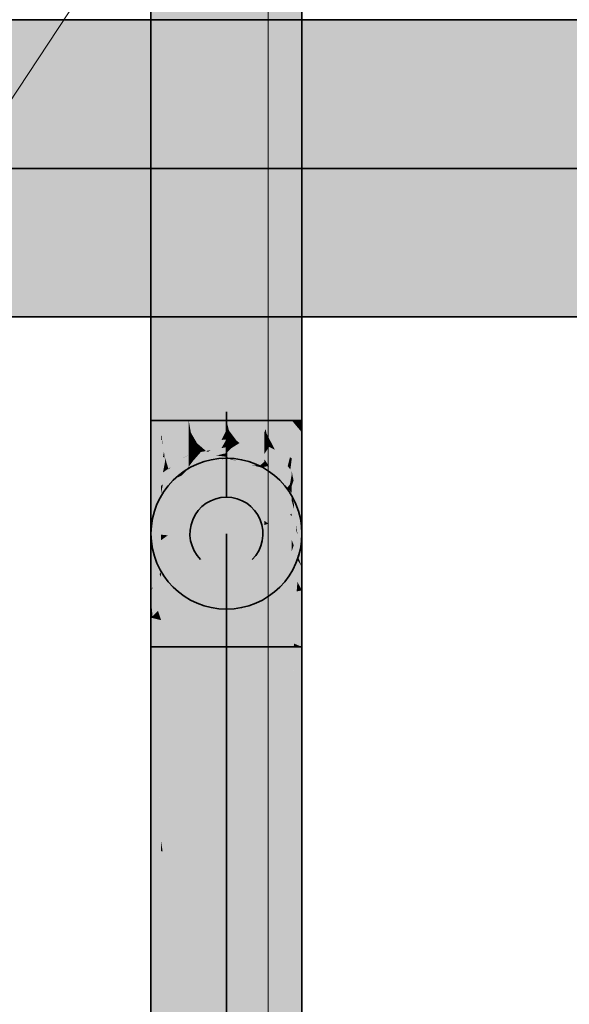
# Model space of a CAD drawing. Extents: x -459 to 541, y -543 to 550.
# Tile 457 of 577: x 158.37 to 162.89, y 323.02 to 331.11. Entities that reach past the tile are written whole.
import ezdxf
from ezdxf.lldxf.tags import DXFTag

# ---------------------------------------------------------------- set-up
doc = ezdxf.new("R2010")
doc.units = 0
doc.layers.get('0').update_dxf_attribs({"lineweight": 35})
for name, color, linetype, lineweight in [('0-Shading', 7, 'Continuous', 35), ('5_UG-BESTAND', 7, 'Continuous', 25), ('5_UG-NEU', 7, 'Continuous', 25)]:
    doc.layers.add(name, color=color, linetype=linetype, lineweight=lineweight)
doc.layers.add('H_Ruecklauf', color=5, linetype='Continuous', lineweight=35, true_color=0x0000ff)
doc.layers.add('H_Vorlauf', color=1, linetype='Continuous', lineweight=35, true_color=0xff0000)
tags = doc.linetypes.add('PUNKT2_S9', pattern=[0.0005, 0, -0.0005]).pattern_tags.tags
tags[6:7] = [DXFTag(74, 4), DXFTag(75, 0), DXFTag(340, '0'), DXFTag(46, 1.0), DXFTag(50, 0.0), DXFTag(44, 0.0), DXFTag(45, 0.0)]
tags[4:5] = [DXFTag(74, 4), DXFTag(75, 0), DXFTag(340, '0'), DXFTag(46, 1.0), DXFTag(50, 0.0), DXFTag(44, 0.0), DXFTag(45, 0.0)]
tags = doc.linetypes.add('STRICHPUNKT2_S5', pattern=[0.01, 0.008, -0.001, 0, -0.001]).pattern_tags.tags
tags[10:11] = [DXFTag(74, 4), DXFTag(75, 0), DXFTag(340, '0'), DXFTag(46, 1.0), DXFTag(50, 0.0), DXFTag(44, 0.0), DXFTag(45, 0.0)]
tags[8:9] = [DXFTag(74, 4), DXFTag(75, 0), DXFTag(340, '0'), DXFTag(46, 1.0), DXFTag(50, 0.0), DXFTag(44, 0.0), DXFTag(45, 0.0)]
tags[6:7] = [DXFTag(74, 4), DXFTag(75, 0), DXFTag(340, '0'), DXFTag(46, 1.0), DXFTag(50, 0.0), DXFTag(44, 0.0), DXFTag(45, 0.0)]
tags[4:5] = [DXFTag(74, 4), DXFTag(75, 0), DXFTag(340, '0'), DXFTag(46, 1.0), DXFTag(50, 0.0), DXFTag(44, 0.0), DXFTag(45, 0.0)]

# ---------------------------------------------------------------- blocks, each defined once
blk = doc.blocks.new('Shading-A07ALAKV1N', base_point=(152.5692, 260.2956))
at = {"layer": '0-Shading', "color": 174, "true_color": 0x0000a0}
for points in [[(159.5323, 328.1647), (159.5195, 332.8233), (159.4492, 327.8152), (159.4492, 332.8566)], [(160.6893, 327.8152), (160.6755, 332.8712), (160.6062, 328.2026), (160.6062, 332.8359)], [(160.6755, 332.8712), (160.6893, 327.8152), (160.6893, 332.8781)], [(159.5195, 332.8233), (159.5323, 328.1647), (159.5323, 332.8173)], [(159.5323, 328.1647), (159.4492, 327.8152), (159.4758, 327.8152)], [(159.4758, 327.8152), (159.5323, 327.8152), (159.5323, 328.1647)], [(160.6893, 327.8152), (160.6062, 328.2026), (160.6696, 327.8152)], [(160.6062, 328.2026), (160.6062, 327.8152), (160.6696, 327.8152)], [(159.4492, 327.8152), (159.4492, 327.6805), (159.4758, 327.8152)], [(159.4492, 327.6805), (159.4492, 327.5745), (159.5323, 327.8152), (159.5323, 327.6548)], [(159.4492, 327.6805), (159.5323, 327.8152), (159.4758, 327.8152)], [(160.6062, 327.8152), (160.6893, 327.7164), (160.6696, 327.8152)], [(160.6062, 327.8152), (160.6062, 327.6548), (160.6893, 327.7164), (160.6893, 327.5745)], [(160.6893, 327.7164), (160.6893, 327.8152), (160.6696, 327.8152)], [(159.5068, 326.2515), (159.4618, 326.208), (159.5323, 326.175), (159.4646, 326.192)], [(159.5323, 326.175), (159.5323, 326.2762), (159.5068, 326.2515)], [(160.6062, 326.2762), (160.6062, 326.0901), (160.6324, 326.2508)], [(160.6324, 326.2508), (160.6062, 326.0901), (160.6428, 326.2408), (160.6345, 326.1262)], [(160.6345, 326.1262), (160.6893, 326.1959), (160.6428, 326.2408)], [(159.4537, 326.2003), (159.4492, 326.1959), (159.4542, 326.1947)], [(159.4542, 326.1947), (159.4492, 326.1959), (159.473, 325.9552), (159.4492, 325.9552)], [(159.4646, 326.192), (159.4618, 326.208), (159.4542, 326.1947), (159.4537, 326.2003)], [(159.5068, 325.9552), (159.4646, 326.192), (159.473, 325.9552), (159.4542, 326.1947)], [(159.5323, 326.175), (159.4646, 326.192), (159.5323, 325.9552), (159.5068, 325.9552)], [(160.6893, 325.9552), (160.6893, 326.1959), (160.624, 325.9832), (160.6345, 326.1262)], [(160.6345, 326.1262), (160.6062, 326.0901), (160.622, 325.9552), (160.6062, 325.9552)], [(160.624, 325.9832), (160.622, 325.9552), (160.624, 325.9552)], [(160.6893, 325.9552), (160.624, 325.9832), (160.624, 325.9552)], [(159.4513, 325.3278), (159.4492, 325.9552), (159.4492, 325.3279)], [(159.4964, 325.3243), (159.473, 325.9552), (159.4513, 325.3278), (159.4492, 325.9552)], [(159.4743, 325.944), (159.473, 325.9552), (159.497, 325.3242), (159.4964, 325.3243)], [(159.5323, 325.4412), (159.5323, 325.8368), (159.473, 325.9552), (159.5068, 325.9552)], [(159.5323, 324.3578), (159.5323, 325.4412), (159.4743, 325.944)], [(159.5323, 325.8368), (159.5323, 325.9552), (159.5068, 325.9552)], [(160.6062, 325.8075), (160.6073, 325.4637), (160.622, 325.9552), (160.624, 325.9552)], [(160.622, 325.9552), (160.6062, 325.9552), (160.6062, 325.8075)], [(160.624, 325.9552), (160.618, 325.777), (160.6893, 325.9552), (160.6893, 325.8415)], [(160.6893, 325.8415), (160.618, 325.777), (160.6077, 325.3391), (160.6073, 325.4637)], [(160.6893, 325.8415), (160.6077, 325.3391), (160.6893, 325.5015)], [(160.6073, 325.4637), (160.6062, 325.8075), (160.6062, 325.4317)], [(160.6893, 325.5015), (160.6077, 325.3391), (160.6893, 325.1148), (160.6092, 324.8443)], [(160.6062, 325.4317), (160.6062, 325.3362), (160.6073, 325.4637), (160.6077, 325.3391)], [(160.6077, 325.3391), (160.6062, 325.3362), (160.6092, 324.8443), (160.6062, 324.834)], [(159.4492, 325.3279), (159.4492, 324.9503), (159.4513, 325.3278), (159.4526, 324.9466)], [(159.5129, 324.8802), (159.4964, 325.3243), (159.4526, 324.9466), (159.4513, 325.3278)], [(159.497, 325.3242), (159.4964, 325.3243), (159.5132, 324.8798), (159.5129, 324.8802)], [(160.6893, 325.1148), (160.6092, 324.8443), (160.6893, 324.578), (160.6114, 324.1471)], [(159.4526, 324.9466), (159.4492, 324.9503), (159.4542, 324.4613), (159.4492, 324.473)], [(159.4526, 324.9466), (159.5323, 324.3578), (159.5129, 324.8802)], [(159.4526, 324.9466), (159.4542, 324.4613), (159.5323, 324.3578), (159.5323, 324.2781)], [(159.5129, 324.8802), (159.5323, 324.3578), (159.5132, 324.8798)], [(160.6092, 324.8443), (160.6062, 324.834), (160.6114, 324.1471), (160.6062, 324.118)], [(160.6893, 324.578), (160.6114, 324.1471), (160.6893, 323.5446), (160.6157, 322.8029)], [(159.4492, 324.473), (159.4492, 300.1744), (159.4542, 324.4613), (159.5323, 300.9228)], [(159.4542, 324.4613), (159.5323, 300.9228), (159.5323, 324.2781)], [(160.6114, 324.1471), (160.6062, 324.118), (160.6157, 322.8029), (160.6062, 322.707)], [(160.6893, 323.5446), (160.6157, 322.8029), (160.6893, 318.9577), (160.6334, 317.1997)]]:
    blk.add_solid(points, dxfattribs=at)
at = {"layer": '0-Shading', "color": 172, "true_color": 0x0000d9}
for points in [[(159.5323, 332.8173), (159.5323, 328.1647), (159.7592, 332.7913), (159.7592, 328.5464)], [(160.6062, 332.8359), (160.3793, 332.8021), (160.586, 328.2352), (160.3793, 332.5246)], [(160.6062, 332.8359), (160.586, 328.2352), (160.6062, 328.2026)], [(160.3793, 332.5246), (160.3793, 328.5683), (160.586, 328.2352)], [(160.586, 328.2352), (160.3793, 328.5683), (160.6062, 327.8152), (160.3793, 327.8152)], [(159.5323, 328.1647), (159.5323, 327.8152), (159.7592, 328.5464), (159.7592, 327.8152)], [(160.6062, 328.2026), (160.586, 328.2352), (160.6062, 327.8152)], [(159.6442, 327.8152), (159.5323, 327.8152), (159.7592, 327.7135), (159.5399, 327.6567)], [(159.5374, 327.7091), (159.5323, 327.8152), (159.5323, 327.6548)], [(159.6442, 327.8152), (159.7592, 327.7135), (159.7592, 327.7298)], [(159.7592, 327.8152), (159.6442, 327.8152), (159.7592, 327.7298)], [(160.3793, 327.8152), (160.3984, 327.7085), (160.6062, 327.8152), (160.6062, 327.6548)], [(160.3918, 327.7452), (160.3793, 327.8152), (160.3793, 327.7135)], [(159.5399, 327.6567), (159.5374, 327.7091), (159.5323, 327.6548)], [(160.3984, 327.7085), (160.3918, 327.7452), (160.3793, 327.7135)], [(159.5323, 326.2762), (159.5323, 326.175), (159.7592, 326.3349), (159.7592, 326.0229)], [(160.3793, 326.3349), (160.3793, 326.1363), (160.5325, 326.2952)], [(160.3793, 326.1363), (160.6062, 326.2762), (160.5325, 326.2952)], [(160.6062, 326.2762), (160.3793, 326.1363), (160.5325, 325.9552), (160.3793, 325.9552)], [(160.6062, 326.2762), (160.5325, 325.9552), (160.6062, 326.0901)], [(159.5323, 326.175), (159.5323, 325.9552), (159.7592, 326.0229), (159.7592, 325.9552)], [(160.5325, 325.9552), (160.6062, 325.9552), (160.6062, 326.0901)], [(159.7592, 325.5897), (159.7592, 325.9552), (159.5323, 325.8368), (159.5323, 325.9552)], [(160.3793, 325.7226), (160.6062, 325.9552), (160.5325, 325.9552)], [(160.3793, 325.7226), (160.384, 325.1952), (160.6062, 325.9552), (160.6062, 325.8075)], [(160.5325, 325.9552), (160.3793, 325.9552), (160.3793, 325.7226)], [(159.7592, 324.9707), (159.7592, 325.5897), (159.5323, 325.4412), (159.5323, 325.8368)], [(160.6062, 325.8075), (160.384, 325.1952), (160.6062, 325.4317), (160.3979, 323.6414)], [(160.384, 325.1952), (160.3793, 325.7226), (160.3793, 325.1822)], [(159.5323, 325.4412), (159.5323, 324.3578), (159.7592, 324.9707), (159.7592, 322.8611)], [(160.6062, 325.4317), (160.5938, 325.3255), (160.6062, 325.3362)], [(160.6062, 325.3362), (160.5938, 325.3255), (160.6062, 324.834), (160.5244, 324.7289)], [(160.3793, 325.1822), (160.3793, 323.481), (160.384, 325.1952), (160.3979, 323.6414)], [(160.6062, 324.834), (160.5244, 324.7289), (160.6062, 324.118), (160.4077, 323.7253)], [(159.5449, 324.2749), (159.5323, 324.3578), (159.5323, 324.2781)], [(159.6939, 323.292), (159.5449, 324.2749), (159.5323, 323.3935), (159.5323, 324.2781)], [(160.6062, 324.118), (160.4077, 323.7253), (160.4123, 322.031), (160.3979, 323.6414)], [(160.6062, 324.118), (160.4123, 322.031), (160.6062, 322.707)], [(160.3979, 323.6414), (160.3793, 323.481), (160.4123, 322.031), (160.3793, 321.9156)], [(159.5323, 300.9228), (159.7592, 322.8611), (159.5323, 323.3935), (159.6939, 323.292)]]:
    blk.add_solid(points, dxfattribs=at)
at = {"layer": '0-Shading', "color": 5, "true_color": 0x0000fa}
for points in [[(159.7592, 332.7913), (159.7592, 328.5464), (160.0692, 332.7858), (160.0692, 328.6942)], [(160.3687, 332.8015), (160.0692, 332.7858), (160.3793, 328.5683), (160.0692, 328.6942)], [(160.3687, 332.8015), (160.3793, 328.5683), (160.3793, 332.5246)], [(159.7592, 328.5464), (159.7592, 327.8152), (160.0692, 328.6942), (160.0692, 327.8152)], [(160.0692, 328.6942), (160.0692, 327.8152), (160.3793, 328.5683), (160.3793, 327.8152)], [(160.0692, 325.5479), (160.0692, 325.9552), (159.7592, 325.5897), (159.7592, 325.9552)], [(160.3793, 325.7226), (160.3793, 325.9552), (160.0692, 325.5479), (160.0692, 325.9552)], [(160.3793, 325.1822), (160.3793, 325.7226), (160.0692, 324.8759), (160.0692, 325.5479)], [(160.0692, 324.8759), (160.0692, 325.5479), (159.7592, 324.9707), (159.7592, 325.5897)], [(160.0692, 324.8759), (160.0692, 322.5401), (160.3793, 325.1822), (160.3793, 323.481)], [(159.7592, 324.9707), (159.7592, 322.8611), (160.0692, 324.8759), (160.0692, 322.5401)], [(160.3793, 323.481), (160.0692, 322.5401), (160.3793, 321.9156), (160.0692, 321.3824)]]:
    blk.add_solid(points, dxfattribs=at)
at = {"layer": '0-Shading', "color": 5, "true_color": 0x0000f9}
for points in [[(159.7592, 327.8152), (159.7773, 327.7148), (160.0692, 327.8152), (160.0692, 327.735)], [(159.7759, 327.7228), (159.7592, 327.8152), (159.7592, 327.7298)], [(160.0692, 327.8152), (160.0893, 327.7336), (160.3793, 327.8152), (160.3793, 327.7135)], [(160.0692, 327.8152), (160.0692, 327.735), (160.0893, 327.7336)], [(159.7773, 327.7148), (159.7759, 327.7228), (159.7592, 327.7135), (159.7592, 327.7298)], [(159.7592, 326.3349), (159.7592, 326.0229), (160.0692, 326.3564), (160.0692, 326.0087)], [(160.0692, 326.3564), (160.0692, 326.0087), (160.3793, 326.3349), (160.3793, 326.1363)], [(160.0692, 326.0087), (160.0692, 325.9552), (160.3793, 326.1363), (160.3793, 325.9552)], [(159.7592, 326.0229), (159.7592, 325.9552), (160.0692, 326.0087), (160.0692, 325.9552)]]:
    blk.add_solid(points, dxfattribs=at)
at = {"layer": '0-Shading', "color": 172, "true_color": 0x0000d3}
for points in [[(159.5399, 327.6567), (159.5613, 327.5197), (159.7592, 327.7135), (159.7189, 327.5985)], [(159.7189, 327.5985), (159.7592, 327.6187), (159.7592, 327.7135)], [(160.4053, 327.6731), (160.3984, 327.7085), (160.3793, 327.6187), (160.3793, 327.7135)], [(160.3984, 327.7085), (160.4673, 327.5746), (160.6062, 327.6548), (160.5911, 327.5128)], [(160.4108, 327.6846), (160.3984, 327.7085), (160.4053, 327.6731)], [(160.4455, 327.6171), (160.4108, 327.6846), (160.4196, 327.5985), (160.4053, 327.6731)], [(159.5424, 327.6083), (159.5399, 327.6567), (159.5323, 327.5052), (159.5323, 327.6548)], [(159.5474, 327.5128), (159.5424, 327.6083), (159.5323, 327.5052)], [(159.5444, 327.6281), (159.5399, 327.6567), (159.5424, 327.6083)], [(159.5554, 327.5577), (159.5444, 327.6281), (159.5474, 327.5128), (159.5424, 327.6083)], [(160.4196, 327.5985), (160.4053, 327.6731), (160.3793, 327.6187)], [(160.4196, 327.5985), (160.4673, 327.5746), (160.4455, 327.6171)], [(160.5911, 327.5128), (160.6062, 327.5052), (160.6062, 327.6548)], [(159.5474, 327.5128), (159.5613, 327.5197), (159.5554, 327.5577)], [(159.5323, 326.5752), (159.5323, 326.5297), (159.7592, 326.6887), (159.7592, 326.4466)], [(160.3793, 326.6887), (160.3793, 326.5523), (160.4922, 326.6322)], [(160.3793, 326.5523), (160.6062, 326.5752), (160.4922, 326.6322)], [(160.6062, 326.5752), (160.3793, 326.5523), (160.5325, 326.2952), (160.3793, 326.3349)], [(160.6062, 326.5752), (160.5325, 326.2952), (160.6062, 326.4019)], [(159.5323, 326.5297), (159.5323, 326.2762), (159.7592, 326.4466), (159.7592, 326.3349)], [(160.5325, 326.2952), (160.6062, 326.2762), (160.6062, 326.4019)]]:
    blk.add_solid(points, dxfattribs=at)
at = {"layer": '0-Shading', "color": 5, "true_color": 0x0000f1}
for points in [[(159.7592, 327.7135), (159.7592, 327.6187), (159.7773, 327.7148), (159.8278, 327.6279)], [(159.7773, 327.7148), (159.8278, 327.6279), (160.0692, 327.735), (160.0284, 327.6548)], [(160.0284, 327.6548), (160.0692, 327.6602), (160.0692, 327.735)], [(160.0893, 327.7336), (160.0692, 327.735), (160.1101, 327.6548), (160.0692, 327.6602)], [(160.1523, 327.6491), (160.3793, 327.6187), (160.0893, 327.7336), (160.3793, 327.7135)], [(160.0893, 327.7336), (160.1101, 327.6548), (160.1337, 327.674)], [(160.1101, 327.6548), (160.1523, 327.6491), (160.1337, 327.674)], [(159.7592, 326.6887), (159.7592, 326.4466), (160.0692, 326.7302), (160.0692, 326.4549)], [(160.0692, 326.7302), (160.0692, 326.4549), (160.3793, 326.6887), (160.3793, 326.5523)], [(160.0692, 326.4549), (160.0692, 326.3564), (160.3793, 326.5523), (160.3793, 326.3349)], [(159.7592, 326.4466), (159.7592, 326.3349), (160.0692, 326.4549), (160.0692, 326.3564)]]:
    blk.add_solid(points, dxfattribs=at)
at = {"layer": '0-Shading', "color": 174, "true_color": 0x00009e}
for points in [[(159.4492, 327.3502), (159.5323, 327.5052), (159.4492, 327.5745), (159.5323, 327.6548)], [(160.6062, 327.6548), (160.6062, 327.5052), (160.6143, 327.6469), (160.6434, 327.4358)], [(160.6434, 327.4358), (160.6893, 327.3502), (160.6143, 327.6469), (160.6893, 327.5745)], [(159.52, 326.5522), (159.4618, 326.4436), (159.5323, 326.5297), (159.463, 326.4384)], [(159.5323, 326.5297), (159.5323, 326.5752), (159.52, 326.5522)], [(160.6062, 326.5752), (160.6062, 326.4019), (160.6324, 326.5263)], [(159.5323, 326.5297), (159.463, 326.4384), (159.5323, 326.2762), (159.5068, 326.2515)], [(160.6324, 326.5263), (160.6062, 326.4019), (160.6525, 326.4887), (160.6459, 326.4107)], [(160.6459, 326.4107), (160.6893, 326.4202), (160.6525, 326.4887)], [(159.4618, 326.4436), (159.4492, 326.4202), (159.463, 326.4384)], [(159.5068, 326.2515), (159.463, 326.4384), (159.4492, 326.3444), (159.4492, 326.4202)], [(160.6459, 326.4107), (160.6062, 326.4019), (160.6324, 326.2508), (160.6062, 326.2762)], [(160.6893, 326.1959), (160.6893, 326.4202), (160.6428, 326.3738), (160.6459, 326.4107)], [(159.4537, 326.2956), (159.4492, 326.3444), (159.4537, 326.2003), (159.4492, 326.1959)], [(159.5068, 326.2515), (159.4492, 326.3444), (159.4618, 326.208)], [(160.6428, 326.3738), (160.6324, 326.2508), (160.6428, 326.2408)], [(160.6893, 326.1959), (160.6428, 326.3738), (160.6428, 326.2408)], [(159.4618, 326.208), (159.4537, 326.2956), (159.4537, 326.2003)]]:
    blk.add_solid(points, dxfattribs=at)
at = {"layer": '0-Shading', "color": 172, "true_color": 0x0000c7}
for points in [[(159.5613, 327.5197), (159.5923, 327.4193), (159.7189, 327.5985), (159.6117, 327.433)], [(159.7189, 327.5985), (159.6117, 327.433), (159.7592, 327.6187), (159.7189, 327.5088)], [(159.7189, 327.5088), (159.7592, 327.5373), (159.7592, 327.6187)], [(160.4119, 327.5868), (160.3793, 327.6187), (160.3793, 327.5373)], [(160.4196, 327.5985), (160.3793, 327.6187), (160.4119, 327.5868)], [(160.4673, 327.5746), (160.4196, 327.5985), (160.6062, 327.397), (160.4119, 327.5868)], [(159.5323, 327.3768), (159.5658, 327.4815), (159.5474, 327.5128), (159.5613, 327.5197)], [(159.5686, 327.496), (159.5613, 327.5197), (159.5658, 327.4815)], [(160.6062, 327.397), (160.4119, 327.5868), (160.6062, 327.3768), (160.3793, 327.5373)], [(160.4673, 327.5746), (160.5725, 327.4401), (160.5911, 327.5128)], [(159.5323, 327.3768), (159.5474, 327.5128), (159.5323, 327.5052)], [(159.5658, 327.4815), (159.5323, 327.3768), (159.5474, 327.3875)], [(159.5746, 327.4067), (159.5658, 327.4815), (159.5474, 327.3875)], [(159.5843, 327.4453), (159.5686, 327.496), (159.5746, 327.4067), (159.5658, 327.4815)], [(159.5746, 327.4067), (159.5923, 327.4193), (159.5843, 327.4453)], [(160.5911, 327.5128), (160.5725, 327.4401), (160.6062, 327.5052), (160.5943, 327.4122)], [(160.5943, 327.4122), (160.6062, 327.397), (160.6062, 327.5052)], [(159.7592, 326.8654), (159.7592, 326.9925), (159.5883, 326.8716)], [(160.3793, 326.9925), (160.3793, 326.9562), (160.4143, 326.9677)], [(160.3793, 326.9562), (160.6062, 326.832), (160.4143, 326.9677)], [(160.6062, 326.832), (160.3793, 326.9562), (160.4922, 326.6322), (160.3793, 326.6887)], [(159.5323, 326.832), (159.7592, 326.8654), (159.5883, 326.8716)], [(159.5323, 326.832), (159.5323, 326.5752), (159.7592, 326.8654), (159.7592, 326.6887)], [(160.6062, 326.832), (160.4922, 326.6322), (160.6062, 326.7423)], [(160.4922, 326.6322), (160.6062, 326.5752), (160.6062, 326.7423)]]:
    blk.add_solid(points, dxfattribs=at)
at = {"layer": '0-Shading', "color": 172, "true_color": 0x0000e1}
for points in [[(159.7592, 327.5373), (159.8384, 327.6036), (159.795, 327.6235), (159.8278, 327.6279)], [(159.7592, 327.5373), (159.795, 327.6235), (159.7592, 327.6187)], [(159.8384, 327.6036), (159.7592, 327.5373), (159.795, 327.544)], [(159.8592, 327.5562), (159.8384, 327.6036), (159.795, 327.544)], [(159.8278, 327.6279), (159.9013, 327.5642), (160.0284, 327.6548), (159.9408, 327.5717)], [(159.8452, 327.6128), (159.8278, 327.6279), (159.8384, 327.6036)], [(159.8822, 327.5807), (159.8452, 327.6128), (159.8592, 327.5562), (159.8384, 327.6036)], [(160.0284, 327.6548), (159.9408, 327.5717), (160.0692, 327.6602), (160.0284, 327.5883)], [(160.0284, 327.5883), (160.0692, 327.596), (160.0692, 327.6602)], [(160.1101, 327.6548), (160.0692, 327.6602), (160.0692, 327.596)], [(160.1101, 327.5883), (160.1523, 327.6491), (160.0692, 327.596), (160.1101, 327.6548)], [(160.1523, 327.6491), (160.1101, 327.5883), (160.1767, 327.6299)], [(160.1101, 327.5883), (160.2677, 327.5584), (160.1767, 327.6299)], [(160.2677, 327.5584), (160.3793, 327.5373), (160.1523, 327.6491), (160.3793, 327.6187)], [(159.8592, 327.5562), (159.9013, 327.5642), (159.8822, 327.5807)], [(159.7592, 326.9925), (159.7592, 326.8654), (160.0692, 327.0512), (160.0692, 326.8956)], [(160.0692, 327.0512), (160.0692, 326.8956), (160.3793, 326.9925), (160.3793, 326.9562)], [(160.0692, 326.8956), (160.0692, 326.7302), (160.3793, 326.9562), (160.3793, 326.6887)], [(159.7592, 326.8654), (159.7592, 326.6887), (160.0692, 326.8956), (160.0692, 326.7302)]]:
    blk.add_solid(points, dxfattribs=at)
at = {"layer": '0-Shading', "color": 172, "true_color": 0x0000b6}
for points in [[(159.7592, 327.5373), (159.7165, 327.5051), (159.6282, 327.3614), (159.6248, 327.3668)], [(159.7592, 327.5373), (159.6282, 327.3614), (159.7592, 327.4748)], [(159.7165, 327.5051), (159.7592, 327.5373), (159.7189, 327.5088)], [(160.5917, 327.2948), (160.3793, 327.5373), (160.4188, 327.4405), (160.3793, 327.4981)], [(160.6062, 327.3768), (160.3793, 327.5373), (160.5917, 327.2948)], [(159.6117, 327.433), (159.5955, 327.4142), (159.7189, 327.5088), (159.7165, 327.5051)], [(159.7165, 327.5051), (159.5955, 327.4142), (159.6248, 327.3668)], [(160.3793, 327.4981), (160.3793, 327.4748), (160.4188, 327.4405)], [(160.5917, 327.2948), (160.4188, 327.4405), (160.5911, 327.2914)], [(159.5474, 327.2914), (159.5746, 327.4067), (159.5323, 327.2783), (159.5474, 327.3875)], [(159.5474, 327.3875), (159.5323, 327.3768), (159.5323, 327.2783)], [(159.5923, 327.4193), (159.5746, 327.4067), (159.6282, 327.3614), (159.5474, 327.2914)], [(159.5923, 327.4193), (159.5955, 327.4142), (159.6117, 327.433)], [(160.6062, 327.3768), (160.5917, 327.2948), (160.6062, 327.2783)], [(160.6062, 327.2783), (160.5917, 327.2948), (160.5911, 327.2914)], [(159.5323, 327.0291), (159.7592, 326.9925), (159.7592, 327.2256)], [(160.3793, 327.2256), (160.3793, 326.9925), (160.5915, 327.0418), (160.4143, 326.9677)], [(160.4143, 326.9677), (160.6062, 326.832), (160.5915, 327.0418), (160.6062, 327.0291)], [(159.5323, 327.0291), (159.5323, 326.8773), (159.7592, 326.9925), (159.5883, 326.8716)], [(159.5323, 326.8773), (159.5323, 326.832), (159.5883, 326.8716)]]:
    blk.add_solid(points, dxfattribs=at)
at = {"layer": '0-Shading', "color": 172, "true_color": 0x0000ca}
for points in [[(159.795, 327.4831), (159.8592, 327.5562), (159.7592, 327.4748), (159.795, 327.544)], [(159.795, 327.544), (159.7592, 327.5373), (159.7592, 327.4748)], [(159.9013, 327.5642), (159.8592, 327.5562), (159.9862, 327.5275), (159.795, 327.4831)], [(159.9013, 327.5642), (159.917, 327.5574), (159.9408, 327.5717)], [(159.917, 327.5574), (160.0692, 327.596), (159.9408, 327.5717)], [(159.917, 327.5574), (159.9862, 327.5275), (160.0692, 327.596), (160.0692, 327.5468)], [(160.1062, 327.5844), (160.0692, 327.596), (160.0692, 327.5468)], [(160.1101, 327.5883), (160.0692, 327.596), (160.1062, 327.5844)], [(160.3793, 327.4981), (160.1062, 327.5844), (160.3793, 327.4748), (160.0692, 327.5468)], [(160.2677, 327.5584), (160.1101, 327.5883), (160.3793, 327.4981), (160.1062, 327.5844)], [(160.3793, 327.4981), (160.3793, 327.5373), (160.2677, 327.5584)], [(159.7592, 326.9925), (160.0692, 327.0512), (159.7592, 327.2256), (160.0692, 327.2975)], [(160.0692, 327.0512), (160.3793, 326.9925), (160.0692, 327.2975), (160.3793, 327.2256)]]:
    blk.add_solid(points, dxfattribs=at)
at = {"layer": '0-Shading', "color": 174, "true_color": 0x0000ae}
for points in [[(160.0692, 327.517), (159.7921, 327.4793), (160.0692, 327.5158), (159.7592, 327.4355)], [(159.9862, 327.5275), (159.795, 327.4831), (160.0692, 327.517), (159.7921, 327.4793)], [(160.0692, 327.517), (160.0692, 327.5468), (159.9862, 327.5275)], [(160.3465, 327.4473), (160.0692, 327.5468), (160.0719, 327.5151), (160.0692, 327.517)], [(160.3793, 327.4748), (160.0692, 327.5468), (160.3465, 327.4473)], [(160.0692, 327.517), (160.0692, 327.5158), (160.0719, 327.5151)], [(159.795, 327.4831), (159.7592, 327.4748), (159.7921, 327.4793)], [(159.7921, 327.4793), (159.7592, 327.4748), (159.7592, 327.4355)], [(159.7592, 327.2256), (160.0692, 327.2975), (159.7592, 327.3722), (160.0692, 327.4524)], [(160.0692, 327.2975), (160.3793, 327.2256), (160.0692, 327.4524), (160.3793, 327.3722)], [(160.3465, 327.4473), (160.0719, 327.5151), (160.3436, 327.4448)], [(160.3793, 327.4355), (160.3465, 327.4473), (160.3436, 327.4448)], [(160.3793, 327.4748), (160.3465, 327.4473), (160.3793, 327.4355)]]:
    blk.add_solid(points, dxfattribs=at)
at = {"layer": '0-Shading', "color": 174, "true_color": 0x00008f}
for points in [[(159.7592, 327.4355), (159.7592, 327.4221), (160.0692, 327.5158), (160.0284, 327.4943)], [(160.0692, 327.5158), (160.0566, 327.5091), (160.0692, 327.5109)], [(160.0719, 327.5151), (160.0692, 327.5158), (160.1101, 327.4943), (160.0692, 327.5109)], [(159.7592, 327.4221), (159.7592, 327.4093), (160.0692, 327.5052), (160.0692, 327.491)], [(159.7592, 327.4093), (159.7592, 327.3722), (160.0692, 327.491), (160.0692, 327.4524)], [(160.0566, 327.5091), (160.0284, 327.4943), (160.0692, 327.5109), (160.0692, 327.5052)], [(160.0692, 327.5109), (160.0692, 327.5052), (160.1101, 327.4943)], [(160.0692, 327.5052), (160.0692, 327.491), (160.3793, 327.4221), (160.3793, 327.4093)], [(160.0692, 327.491), (160.0692, 327.4524), (160.3793, 327.4093), (160.3793, 327.3722)], [(160.0719, 327.5151), (160.1523, 327.483), (160.3436, 327.4448), (160.2793, 327.4489)], [(160.0719, 327.5151), (160.1101, 327.4943), (160.1523, 327.483)], [(160.2793, 327.4489), (160.3793, 327.4221), (160.3436, 327.4448), (160.3793, 327.4355)]]:
    blk.add_solid(points, dxfattribs=at)
at = {"layer": '0-Shading', "color": 174, "true_color": 0x000099}
for points in [[(159.4492, 327.1576), (159.5323, 327.3768), (159.4492, 327.3502), (159.5323, 327.5052)], [(160.6434, 327.4358), (160.6062, 327.5052), (160.6893, 327.2169), (160.6893, 327.1576)], [(160.6062, 327.5052), (160.6062, 327.397), (160.6893, 327.1576), (160.6127, 327.3596)], [(160.6893, 327.3502), (160.6434, 327.4358), (160.6893, 327.2169)], [(160.6062, 327.397), (160.6062, 327.3768), (160.6127, 327.3596)], [(159.52, 326.5522), (159.5323, 326.5752), (159.473, 326.6756), (159.5323, 326.832)], [(160.6062, 326.832), (160.6062, 326.7423), (160.622, 326.7903)], [(160.622, 326.7903), (160.6062, 326.7423), (160.6525, 326.7097), (160.6488, 326.6758)], [(160.6488, 326.6758), (160.6062, 326.7423), (160.6324, 326.5263), (160.6062, 326.5752)], [(160.6525, 326.7097), (160.6488, 326.6758), (160.6525, 326.67)], [(160.6525, 326.7097), (160.6525, 326.67), (160.6893, 326.6128)], [(159.473, 326.6756), (159.4492, 326.6128), (159.4618, 326.4436), (159.4492, 326.5477)], [(159.473, 326.6756), (159.4618, 326.4436), (159.52, 326.5522)], [(160.6525, 326.67), (160.6488, 326.6758), (160.6525, 326.4887), (160.6324, 326.5263)], [(160.6893, 326.4202), (160.6893, 326.6128), (160.6525, 326.4887), (160.6525, 326.67)], [(159.4492, 326.5477), (159.4492, 326.4202), (159.4618, 326.4436)]]:
    blk.add_solid(points, dxfattribs=at)
at = {"layer": '0-Shading', "color": 174, "true_color": 0x0000a2}
for points in [[(159.6646, 327.3441), (159.7592, 327.4355), (159.6282, 327.3614), (159.7592, 327.4748)], [(160.4188, 327.4405), (160.3793, 327.4748), (160.4194, 327.4398), (160.411, 327.439)], [(160.411, 327.439), (160.3793, 327.4748), (160.3793, 327.4355)], [(160.6062, 327.2187), (160.411, 327.439), (160.6062, 327.2163), (160.3793, 327.4355)], [(160.411, 327.439), (160.6062, 327.2187), (160.4194, 327.4398)], [(160.4188, 327.4405), (160.5687, 327.2631), (160.5911, 327.2914)], [(159.5323, 327.0291), (159.7592, 327.2256), (159.5323, 327.153), (159.7592, 327.3722)], [(159.6282, 327.3614), (159.5474, 327.2914), (159.6646, 327.3441), (159.5323, 327.2163)], [(160.3793, 327.3722), (160.6062, 327.0519), (160.6062, 327.153)], [(160.3793, 327.3722), (160.3793, 327.2256), (160.6062, 327.0519), (160.5915, 327.0418)], [(159.5474, 327.2914), (159.5323, 327.2783), (159.5323, 327.2163)], [(160.5687, 327.2631), (160.6062, 327.2187), (160.5911, 327.2914), (160.6062, 327.2783)], [(160.5915, 327.0418), (160.6062, 327.0291), (160.6062, 327.0519)]]:
    blk.add_solid(points, dxfattribs=at)
at = {"layer": '0-Shading', "color": 176, "true_color": 0x00008b}
for points in [[(159.6984, 327.3614), (159.7592, 327.4221), (159.6646, 327.3441), (159.7592, 327.4355)], [(160.3793, 327.4355), (160.3793, 327.4221), (160.6062, 327.2163), (160.5911, 327.2103)], [(159.5323, 327.1952), (159.5323, 327.1862), (159.7592, 327.4221), (159.7592, 327.4093)], [(159.5323, 327.1862), (159.5323, 327.153), (159.7592, 327.4093), (159.7592, 327.3722)], [(159.5323, 327.2163), (159.5323, 327.1952), (159.6646, 327.3441), (159.6984, 327.3614)], [(160.3793, 327.4221), (160.3793, 327.4093), (160.6062, 327.1952), (160.6062, 327.1862)], [(160.3793, 327.4093), (160.3793, 327.3722), (160.6062, 327.1862), (160.6062, 327.153)], [(160.5911, 327.2103), (160.6062, 327.1952), (160.6062, 327.2163)]]:
    blk.add_solid(points, dxfattribs=at)
at = {"layer": '0-Shading', "color": 174, "true_color": 0x000093}
for points in [[(159.4492, 327.0098), (159.5323, 327.2783), (159.4492, 327.1576), (159.5323, 327.3768)], [(160.6127, 327.3596), (160.6062, 327.3768), (160.6207, 327.3239), (160.6194, 327.3198)], [(160.6194, 327.3198), (160.6062, 327.3768), (160.6062, 327.2783)], [(160.6893, 327.0183), (160.6893, 327.1576), (160.6127, 327.3596)], [(160.6893, 327.0183), (160.6194, 327.3198), (160.6893, 327.0098), (160.6062, 327.2783)], [(160.6194, 327.3198), (160.6893, 327.0183), (160.6207, 327.3239)], [(159.5323, 326.8773), (159.5323, 327.0291), (159.4947, 326.9076)], [(160.6062, 327.0291), (160.6062, 326.832), (160.6428, 326.9107), (160.622, 326.7903)], [(159.4947, 326.9076), (159.4537, 326.7751), (159.5323, 326.8773), (159.455, 326.7687)], [(159.5323, 326.8773), (159.455, 326.7687), (159.5323, 326.832), (159.473, 326.6756)], [(160.6428, 326.9107), (160.622, 326.7903), (160.6525, 326.8792), (160.6525, 326.7097)], [(160.6525, 326.7097), (160.6893, 326.6128), (160.6525, 326.8792), (160.6893, 326.7606)], [(159.4537, 326.7751), (159.4492, 326.7606), (159.455, 326.7687)], [(159.455, 326.7687), (159.4492, 326.7606), (159.473, 326.6756), (159.4492, 326.6128)]]:
    blk.add_solid(points, dxfattribs=at)
at = {"layer": '0-Shading', "color": 174, "true_color": 0x00008c}
for points in [[(159.4492, 326.9169), (159.5323, 327.2163), (159.4492, 327.0098), (159.5323, 327.2783)], [(160.6062, 327.2783), (160.6893, 326.9169), (160.6893, 327.0098)], [(160.6062, 327.2783), (160.6062, 327.2187), (160.6893, 326.9169), (160.6108, 327.1998)], [(160.6062, 327.2187), (160.6062, 327.2163), (160.6108, 327.1998)], [(159.4947, 326.9076), (159.5323, 327.0291), (159.4739, 326.9424), (159.5323, 327.153)], [(160.6062, 327.153), (160.6062, 327.0519), (160.624, 327.0887)], [(160.624, 327.0887), (160.6062, 327.0519), (160.6428, 327.0209), (160.6428, 326.9644)], [(160.6428, 326.9644), (160.6062, 327.0519), (160.6428, 326.9107), (160.6062, 327.0291)], [(160.6428, 326.9644), (160.6893, 326.8535), (160.6428, 327.0209)], [(160.643, 326.9639), (160.6428, 326.9644), (160.6525, 326.8792), (160.6428, 326.9107)], [(160.6893, 326.7606), (160.6893, 326.8535), (160.6525, 326.8792), (160.643, 326.9639)], [(159.4537, 326.8302), (159.4537, 326.8697), (159.4492, 326.792), (159.4492, 326.8535)], [(159.4739, 326.9424), (159.4537, 326.8697), (159.4947, 326.9076), (159.4537, 326.7751)], [(159.4537, 326.7751), (159.4537, 326.8302), (159.4492, 326.7606), (159.4492, 326.792)]]:
    blk.add_solid(points, dxfattribs=at)
at = {"layer": '0-Shading', "color": 176, "true_color": 0x000083}
for points in [[(159.4492, 326.8852), (159.5323, 327.1952), (159.4492, 326.9169), (159.5323, 327.2163)], [(159.4739, 326.9772), (159.4739, 326.972), (159.5323, 327.1952), (159.5323, 327.1862)], [(160.6062, 327.2163), (160.6893, 326.9041), (160.6108, 327.1998)], [(160.6062, 327.2163), (160.6062, 327.1952), (160.6893, 326.9041), (160.6893, 326.8852)], [(160.624, 327.1287), (160.6062, 327.1952), (160.624, 327.1208), (160.6062, 327.1862)], [(160.6893, 326.9041), (160.6893, 326.9169), (160.6108, 327.1998)], [(159.4739, 326.972), (159.4739, 326.9424), (159.5323, 327.1862), (159.5323, 327.153)], [(160.6062, 327.1862), (160.6062, 327.153), (160.624, 327.1208), (160.624, 327.0887)], [(160.624, 327.1287), (160.624, 327.125), (160.6893, 326.8535), (160.6428, 327.0209)], [(160.624, 327.1287), (160.6893, 326.8535), (160.6893, 326.8852)], [(160.624, 327.125), (160.624, 327.0887), (160.6428, 327.0209)], [(159.473, 326.9739), (159.4492, 326.8852), (159.4537, 326.8697), (159.4492, 326.8535)], [(159.4739, 326.9772), (159.473, 326.9739), (159.4739, 326.9424), (159.4537, 326.8697)]]:
    blk.add_solid(points, dxfattribs=at)
blk = doc.blocks.new('Shading-A07ALAKX1N', base_point=(152.5493, 262.2348))
at = {"layer": '0-Shading', "color": 14, "true_color": 0x900000}
for points in [[(168.372, 331.0637), (168.372, 331.1052), (141.4518, 331.0637), (141.3098, 331.1052)], [(159.576, 328.7068), (139.3481, 328.7068), (159.2658, 328.6652), (139.3481, 328.6652)], [(172.0254, 328.6652), (172.657, 328.7068), (159.2658, 328.6652), (159.576, 328.7068)]]:
    blk.add_solid(points, dxfattribs=at)
at = {"layer": '0-Shading', "color": 14, "true_color": 0xb00000}
for points in [[(168.0617, 330.9418), (168.372, 331.0637), (141.7848, 330.9418), (141.4518, 331.0637)], [(160.1755, 328.8287), (139.3481, 328.8287), (159.576, 328.7068), (139.3481, 328.7068)], [(173.6326, 328.8043), (173.877, 328.8287), (160.0555, 328.8043), (160.1755, 328.8287)], [(159.576, 328.7068), (172.657, 328.7068), (160.0555, 328.8043), (173.6326, 328.8043)]]:
    blk.add_solid(points, dxfattribs=at)
at = {"layer": '0-Shading', "color": 12, "true_color": 0xcd0000}
for points in [[(167.4623, 330.7479), (168.0617, 330.9418), (139.3481, 330.7867), (139.3481, 330.9418)], [(167.4623, 330.7479), (139.3481, 330.7867), (139.7713, 330.7479)], [(139.3481, 329.0226), (139.3481, 328.8287), (161.0232, 329.0226), (160.4626, 328.8943)], [(160.4626, 328.8943), (174.8597, 328.9391), (161.0232, 329.0226), (175.6023, 329.0226)], [(160.4626, 328.8943), (139.3481, 328.8287), (160.1755, 328.8287)], [(173.877, 328.8287), (174.8597, 328.9391), (160.1755, 328.8287), (160.4626, 328.8943)]]:
    blk.add_solid(points, dxfattribs=at)
at = {"layer": '0-Shading', "color": 12, "true_color": 0xe40000}
for points in [[(167.4623, 330.7479), (139.7713, 330.7479), (166.9649, 330.5996), (139.7874, 330.7455)], [(166.9649, 330.5996), (139.7874, 330.7455), (166.6145, 330.4952), (139.7999, 330.7437)], [(166.6145, 330.4952), (139.7999, 330.7437), (141.4966, 330.4952)], [(162.0614, 329.2752), (139.3481, 329.2752), (161.0232, 329.0226), (139.3481, 329.0226)], [(175.6023, 329.0226), (177.7154, 329.2752), (161.0232, 329.0226), (162.0614, 329.2752)]]:
    blk.add_solid(points, dxfattribs=at)
at = {"layer": '0-Shading', "color": 1, "true_color": 0xf50000}
for points in [[(142.6527, 330.2164), (166.0153, 330.3254), (141.4966, 330.4952), (166.6145, 330.4952)], [(142.7166, 330.201), (165.5763, 330.201), (142.6527, 330.2164), (166.0153, 330.3254)], [(163.2194, 329.5695), (139.3481, 329.5695), (162.0614, 329.2752), (139.3481, 329.2752)], [(177.7154, 329.2752), (180.0723, 329.5695), (162.0614, 329.2752), (163.2194, 329.5695)]]:
    blk.add_solid(points, dxfattribs=at)
at = {"layer": '0-Shading', "color": 1, "true_color": 0xfd0000}
for points in [[(143.3481, 329.8852), (164.4183, 329.8852), (142.7166, 330.201), (165.5763, 330.201)], [(163.2194, 329.5695), (164.4183, 329.8852), (140.1813, 329.5695), (140.174, 329.8852)]]:
    blk.add_solid(points, dxfattribs=at)
blk = doc.blocks.new('Referenz-A07ALAR41N', base_point=(-170.8075, 0))
at = {"layer": '5_UG-BESTAND', "color": 0, "linetype": 'STRICHPUNKT2_S5', "lineweight": 13, "ltscale": 0.13}
blk.add_line((160.413, 257.0546), (160.413, 454.8989), dxfattribs=at)
at = {"layer": '5_UG-NEU', "color": 0, "linetype": 'PUNKT2_S9', "lineweight": 13, "ltscale": 0.13}
blk.add_line((111.1841, 259.0546), (170.4893, 348.9193), dxfattribs=at)
blk = doc.blocks.new('Rohr - 1703-A07ALBNM1N', base_point=(137.5181, 263.2956))
at = {"color": 0, "linetype": 'ByBlock', "lineweight": -2, "ltscale": 0.35}
blk.add_line((137.5181, 329.8852), (195.0692, 329.8852), dxfattribs=at)
blk = doc.blocks.new('Rohr - 1703-A07ALBYQ1N', base_point=(5.0291, 271.7))
at = {"color": 0, "linetype": 'ByBlock', "lineweight": -2, "ltscale": 0.35}
for p, q in [((160.0692, 327.8852), (160.0692, 327.1852)), ((160.0692, 326.8852), (160.0692, 271.6999))]:
    blk.add_line(p, q, dxfattribs=at)
at = {"color": 0, "lineweight": -2}
blk.add_ellipse((160.0692, 326.8852), major_axis=(0.2121, -0.2121), ratio=1, start_param=0, end_param=4.712389, dxfattribs=at)
blk = doc.blocks.new('Geometrie-A07ALC2E1N', base_point=(-101.2514, 241.343))
at = {"layer": 'H_Ruecklauf', "lineweight": -2}
for p, q in [((159.4492, 358.4393), (159.4492, 327.8152)), ((160.6892, 327.8152), (160.6892, 358.4393)), ((159.4492, 327.8152), (159.8124, 327.8152)), ((159.4492, 327.8152), (160.6892, 327.8152)), ((159.4492, 327.5745), (159.4492, 327.8152)), ((159.8124, 327.8152), (160.3261, 327.8152)), ((160.3261, 327.8152), (160.6892, 327.8152)), ((160.6892, 327.5745), (160.6892, 327.8152)), ((159.4492, 327.3502), (159.4492, 327.5745)), ((160.6892, 327.3502), (160.6892, 327.5745)), ((159.4492, 327.1576), (159.4492, 327.3502)), ((160.6892, 327.1576), (160.6892, 327.3502)), ((159.4492, 327.0098), (159.4492, 327.1576)), ((160.6892, 327.0098), (160.6892, 327.1576)), ((159.4492, 326.9169), (159.4492, 327.0098)), ((160.6892, 326.9169), (160.6892, 327.0098)), ((159.4492, 326.8852), (159.4492, 326.9169)), ((159.4492, 326.8535), (159.4492, 326.8852)), ((160.6892, 326.8852), (160.6892, 326.9169)), ((160.6892, 326.8535), (160.6892, 326.8852)), ((159.4492, 326.7606), (159.4492, 326.8535)), ((160.6892, 326.7606), (160.6892, 326.8535)), ((159.4492, 326.6128), (159.4492, 326.7606)), ((160.6892, 326.6128), (160.6892, 326.7606)), ((159.4492, 326.4202), (159.4492, 326.6128)), ((160.6892, 326.4202), (160.6892, 326.6128)), ((159.4492, 326.1959), (159.4492, 326.4202)), ((160.6892, 326.1959), (160.6892, 326.4202)), ((159.4492, 325.9552), (159.4492, 326.1959)), ((160.6892, 325.9552), (160.6892, 326.1959)), ((159.4492, 325.9552), (159.4492, 273.0219)), ((159.4492, 325.9552), (159.8124, 325.9552)), ((159.4492, 325.9552), (160.6892, 325.9552)), ((159.8124, 325.9552), (160.3261, 325.9552)), ((160.3261, 325.9552), (160.6892, 325.9552)), ((160.6892, 273.0219), (160.6892, 325.9552))]:
    blk.add_line(p, q, dxfattribs=at)
blk.add_circle((160.0692, 326.8852), 0.62, dxfattribs=at)
blk.add_circle((160.0692, 326.8852), 0.62, dxfattribs=at)
blk.add_circle((160.0692, 326.8852), 0.62, dxfattribs=at)
blk = doc.blocks.new('Geometrie-A07ALC2G1N', base_point=(-101.1311, 241.343))
at = {"layer": 'H_Vorlauf', "lineweight": -2}
for p, q in [((193.2392, 331.1052), (139.3481, 331.1052)), ((139.3481, 328.6652), (193.2392, 328.6652))]:
    blk.add_line(p, q, dxfattribs=at)

msp = doc.modelspace()

# ---------------------------------------------------------------- block references
at = {"color": 251, "lineweight": 25, "ltscale": 0.25, "true_color": 0x585858}
msp.add_blockref('Referenz-A07ALAR41N', (-170.8075, 0), dxfattribs=at)
for name, p in [('Shading-A07ALAKV1N', (152.5692, 260.2956)), ('Shading-A07ALAKX1N', (152.5493, 262.2348))]:
    msp.add_blockref(name, p)
at = {"linetype": 'Continuous', "ltscale": 0.35}
for name, p in [('Geometrie-A07ALC2E1N', (-101.2514, 241.343)), ('Geometrie-A07ALC2G1N', (-101.1311, 241.343))]:
    msp.add_blockref(name, p, dxfattribs=at)
at = {"layer": 'H_Ruecklauf', "ltscale": 0.35}
msp.add_blockref('Rohr - 1703-A07ALBYQ1N', (5.0291, 271.7), dxfattribs=at)
at = {"layer": 'H_Vorlauf', "ltscale": 0.35}
msp.add_blockref('Rohr - 1703-A07ALBNM1N', (137.5181, 263.2956), dxfattribs=at)

doc.saveas('drawing.dxf')
